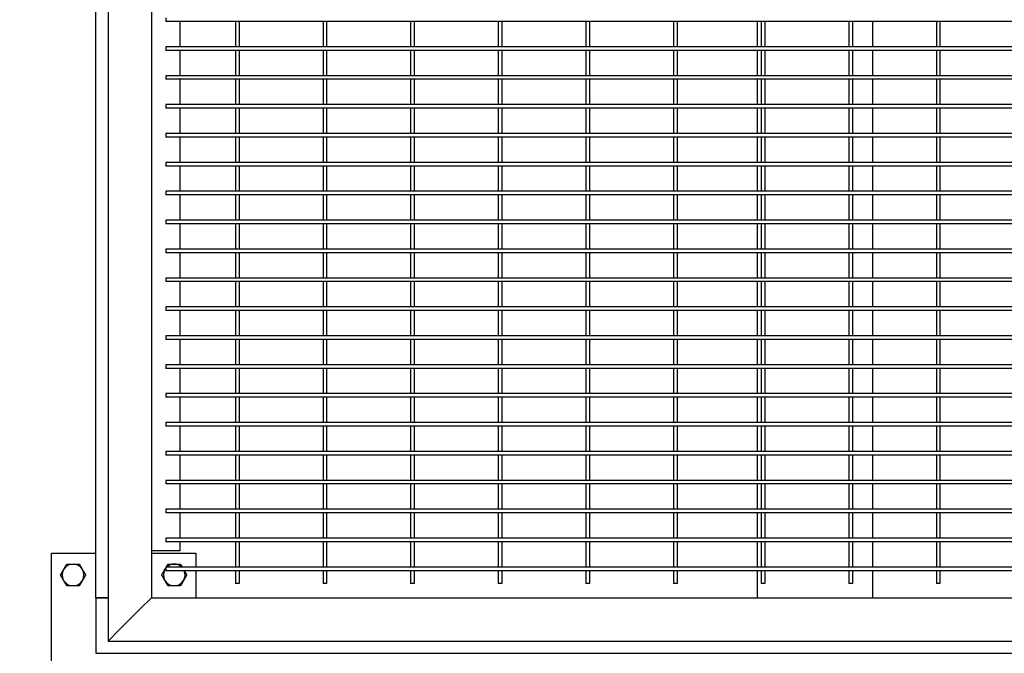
# Model space of a CAD drawing. Header units: inches. Extents: x 36 to 1719, y -84 to 1122.
# Tile 521 of 571: x 919 to 953, y 810 to 832. Entities that reach past the tile are written whole.
import ezdxf

# ---------------------------------------------------------------- set-up
doc = ezdxf.new("R2010")
doc.units = ezdxf.units.IN
doc.header["$LTSCALE"] = 48
doc.header["$MEASUREMENT"] = 0
doc.layers.add('Dimension (ANSI)', color=7, linetype='Continuous', lineweight=25)
doc.layers.add('Visible (ANSI)', color=7, linetype='Continuous', lineweight=30)
doc.styles.add('Note Text (ANSI)', font='tahoma.ttf')
doc.dimstyles.new('Architectural (ANSI)', dxfattribs={"dimscale": 48, "dimtxt": 0.125, "dimasz": 0.098425, "dimexe": 0.125, "dimexo": 0.0625, "dimgap": 0.031496, "dimtad": 0, "dimtih": 1, "dimtoh": 1, "dimdec": 4, "dimrnd": 1e-08, "dimzin": 3, "dimdsep": 46, "dimlunit": 4, "dimtxsty": 'Note Text (ANSI)', "dimcen": 0.09, "dimdle": 0.393701, "dimclrd": 256, "dimclre": 256, "dimclrt": 256, "dimadec": 0, "dimazin": 3, "dimtfac": 0.96, "dimtofl": 0, "dimtmove": 0, "dimatfit": 3, "dimfxl": 1, "dimfrac": 2, "dimtolj": 1, "dimtzin": 12, "dimlwd": -1, "dimlwe": -1, "dimarcsym": 0})

# ---------------------------------------------------------------- blocks, each defined once
blk = doc.blocks.new('*D15')
at = {"layer": 'Defpoints', "color": 0, "transparency": 16777216}
for p in [(1035.918, 852.671), (738.918, 838.715), (1035.918, 741.531)]:
    blk.add_point(p, dxfattribs=at)
at = {"layer": 'Dimension (ANSI)', "transparency": 16777216}
for p, q in [((1035.918, 849.671), (1035.918, 735.531)), ((738.918, 835.715), (738.918, 735.531)), ((743.642, 741.531), (865.572, 741.531)), ((1031.193, 741.531), (889.263, 741.531))]:
    blk.add_line(p, q, dxfattribs=at)
for points in [[(743.642, 742.318), (743.642, 740.743), (738.918, 741.531)], [(1031.193, 742.318), (1031.193, 740.743), (1035.918, 741.531)]]:
    blk.add_solid(points, dxfattribs=at)
at = {"layer": 'Dimension (ANSI)', "transparency": 16777216, "insert": (867.084, 744.652), "char_height": 6, "attachment_point": 1, "style": 'Note Text (ANSI)'}
blk.add_mtext('\\A1;24\'-9"', dxfattribs=at)

msp = doc.modelspace()

# ---------------------------------------------------------------- linework, layer by layer
at = {"layer": 'Visible (ANSI)'}
for p, q in [((921.95768, 850.71131), (921.95768, 810.71131)), ((921.53768, 812.21131), (921.53768, 849.21131)), ((923.45768, 849.21131), (923.45768, 812.21131)), ((923.95768, 832.27381), (923.95768, 832.14881)), ((926.42643, 832.14881), (923.95768, 832.14881)), ((924.45768, 831.27381), (924.45768, 832.14881)), ((926.36393, 832.14881), (926.36393, 831.27381)), ((929.45768, 832.14881), (926.42643, 832.14881)), ((926.48893, 832.14881), (926.48893, 831.27381)), ((929.39518, 832.14881), (929.39518, 831.27381)), ((932.48893, 832.14881), (929.45768, 832.14881)), ((929.52018, 832.14881), (929.52018, 831.27381)), ((932.42643, 832.14881), (932.42643, 831.27381)), ((935.52018, 832.14881), (932.48893, 832.14881)), ((932.55143, 832.14881), (932.55143, 831.27381)), ((935.45768, 832.14881), (935.45768, 831.27381)), ((938.55143, 832.14881), (935.52018, 832.14881)), ((935.58268, 832.14881), (935.58268, 831.27381)), ((938.48893, 832.14881), (938.48893, 831.27381)), ((941.58268, 832.14881), (938.55143, 832.14881)), ((938.61393, 832.14881), (938.61393, 831.27381)), ((941.52018, 832.14881), (941.52018, 831.27381)), ((944.61393, 832.14881), (941.58268, 832.14881)), ((941.64518, 832.14881), (941.64518, 831.27381)), ((944.41768, 832.14881), (944.41768, 831.27381)), ((944.55143, 832.14881), (944.55143, 831.27381)), ((947.64518, 832.14881), (944.61393, 832.14881)), ((944.67643, 832.14881), (944.67643, 831.27381)), ((947.58268, 832.14881), (947.58268, 831.27381)), ((950.67643, 832.14881), (947.64518, 832.14881)), ((947.70768, 832.14881), (947.70768, 831.27381)), ((948.41768, 831.27381), (948.41768, 832.14881)), ((950.61393, 832.14881), (950.61393, 831.27381)), ((953.70768, 832.14881), (950.67643, 832.14881)), ((950.73893, 832.14881), (950.73893, 831.27381)), ((926.42643, 831.27381), (923.95768, 831.27381)), ((923.95768, 831.27381), (923.95768, 831.14881)), ((926.42643, 831.14881), (923.95768, 831.14881)), ((924.45768, 830.27381), (924.45768, 831.14881)), ((926.36393, 831.14881), (926.36393, 830.27381)), ((929.45768, 831.27381), (926.42643, 831.27381)), ((929.45768, 831.14881), (926.42643, 831.14881)), ((926.48893, 831.14881), (926.48893, 830.27381)), ((929.39518, 831.14881), (929.39518, 830.27381)), ((932.48893, 831.27381), (929.45768, 831.27381)), ((932.48893, 831.14881), (929.45768, 831.14881)), ((929.52018, 831.14881), (929.52018, 830.27381)), ((932.42643, 831.14881), (932.42643, 830.27381)), ((935.52018, 831.27381), (932.48893, 831.27381)), ((935.52018, 831.14881), (932.48893, 831.14881)), ((932.55143, 831.14881), (932.55143, 830.27381)), ((935.45768, 831.14881), (935.45768, 830.27381)), ((938.55143, 831.27381), (935.52018, 831.27381)), ((938.55143, 831.14881), (935.52018, 831.14881)), ((935.58268, 831.14881), (935.58268, 830.27381)), ((938.48893, 831.14881), (938.48893, 830.27381)), ((941.58268, 831.27381), (938.55143, 831.27381)), ((941.58268, 831.14881), (938.55143, 831.14881)), ((938.61393, 831.14881), (938.61393, 830.27381)), ((941.52018, 831.14881), (941.52018, 830.27381)), ((944.61393, 831.27381), (941.58268, 831.27381)), ((944.61393, 831.14881), (941.58268, 831.14881)), ((941.64518, 831.14881), (941.64518, 830.27381)), ((944.41768, 831.14881), (944.41768, 830.27381)), ((944.55143, 831.14881), (944.55143, 830.27381)), ((947.64518, 831.27381), (944.61393, 831.27381)), ((947.64518, 831.14881), (944.61393, 831.14881)), ((944.67643, 831.14881), (944.67643, 830.27381)), ((947.58268, 831.14881), (947.58268, 830.27381)), ((950.67643, 831.27381), (947.64518, 831.27381)), ((950.67643, 831.14881), (947.64518, 831.14881)), ((947.70768, 831.14881), (947.70768, 830.27381)), ((948.41768, 830.27381), (948.41768, 831.14881)), ((950.61393, 831.14881), (950.61393, 830.27381)), ((953.70768, 831.27381), (950.67643, 831.27381)), ((953.70768, 831.14881), (950.67643, 831.14881)), ((950.73893, 831.14881), (950.73893, 830.27381)), ((926.42643, 830.27381), (923.95768, 830.27381)), ((923.95768, 830.27381), (923.95768, 830.14881)), ((926.42643, 830.14881), (923.95768, 830.14881)), ((924.45768, 829.27381), (924.45768, 830.14881)), ((926.36393, 830.14881), (926.36393, 829.27381)), ((929.45768, 830.27381), (926.42643, 830.27381)), ((929.45768, 830.14881), (926.42643, 830.14881)), ((926.48893, 830.14881), (926.48893, 829.27381)), ((929.39518, 830.14881), (929.39518, 829.27381)), ((932.48893, 830.27381), (929.45768, 830.27381)), ((932.48893, 830.14881), (929.45768, 830.14881)), ((929.52018, 830.14881), (929.52018, 829.27381)), ((932.42643, 830.14881), (932.42643, 829.27381)), ((935.52018, 830.27381), (932.48893, 830.27381)), ((935.52018, 830.14881), (932.48893, 830.14881)), ((932.55143, 830.14881), (932.55143, 829.27381)), ((935.45768, 830.14881), (935.45768, 829.27381)), ((938.55143, 830.27381), (935.52018, 830.27381)), ((938.55143, 830.14881), (935.52018, 830.14881)), ((935.58268, 830.14881), (935.58268, 829.27381)), ((938.48893, 830.14881), (938.48893, 829.27381)), ((941.58268, 830.27381), (938.55143, 830.27381)), ((941.58268, 830.14881), (938.55143, 830.14881)), ((938.61393, 830.14881), (938.61393, 829.27381)), ((941.52018, 830.14881), (941.52018, 829.27381)), ((944.61393, 830.27381), (941.58268, 830.27381)), ((944.61393, 830.14881), (941.58268, 830.14881)), ((941.64518, 830.14881), (941.64518, 829.27381)), ((944.41768, 830.14881), (944.41768, 829.27381)), ((944.55143, 830.14881), (944.55143, 829.27381)), ((947.64518, 830.27381), (944.61393, 830.27381)), ((947.64518, 830.14881), (944.61393, 830.14881)), ((944.67643, 830.14881), (944.67643, 829.27381)), ((947.58268, 830.14881), (947.58268, 829.27381)), ((950.67643, 830.27381), (947.64518, 830.27381)), ((950.67643, 830.14881), (947.64518, 830.14881)), ((947.70768, 830.14881), (947.70768, 829.27381)), ((948.41768, 829.27381), (948.41768, 830.14881)), ((950.61393, 830.14881), (950.61393, 829.27381)), ((953.70768, 830.27381), (950.67643, 830.27381)), ((953.70768, 830.14881), (950.67643, 830.14881)), ((950.73893, 830.14881), (950.73893, 829.27381)), ((926.42643, 829.27381), (923.95768, 829.27381)), ((923.95768, 829.27381), (923.95768, 829.14881)), ((926.42643, 829.14881), (923.95768, 829.14881)), ((924.45768, 828.27381), (924.45768, 829.14881)), ((926.36393, 829.14881), (926.36393, 828.27381)), ((929.45768, 829.27381), (926.42643, 829.27381)), ((929.45768, 829.14881), (926.42643, 829.14881)), ((926.48893, 829.14881), (926.48893, 828.27381)), ((929.39518, 829.14881), (929.39518, 828.27381)), ((932.48893, 829.27381), (929.45768, 829.27381)), ((932.48893, 829.14881), (929.45768, 829.14881)), ((929.52018, 829.14881), (929.52018, 828.27381)), ((932.42643, 829.14881), (932.42643, 828.27381)), ((935.52018, 829.27381), (932.48893, 829.27381)), ((935.52018, 829.14881), (932.48893, 829.14881)), ((932.55143, 829.14881), (932.55143, 828.27381)), ((935.45768, 829.14881), (935.45768, 828.27381)), ((938.55143, 829.27381), (935.52018, 829.27381)), ((938.55143, 829.14881), (935.52018, 829.14881)), ((935.58268, 829.14881), (935.58268, 828.27381)), ((938.48893, 829.14881), (938.48893, 828.27381)), ((941.58268, 829.27381), (938.55143, 829.27381)), ((941.58268, 829.14881), (938.55143, 829.14881)), ((938.61393, 829.14881), (938.61393, 828.27381)), ((941.52018, 829.14881), (941.52018, 828.27381)), ((944.61393, 829.27381), (941.58268, 829.27381)), ((944.61393, 829.14881), (941.58268, 829.14881)), ((941.64518, 829.14881), (941.64518, 828.27381)), ((944.41768, 829.14881), (944.41768, 828.27381)), ((944.55143, 829.14881), (944.55143, 828.27381)), ((947.64518, 829.27381), (944.61393, 829.27381)), ((947.64518, 829.14881), (944.61393, 829.14881)), ((944.67643, 829.14881), (944.67643, 828.27381)), ((947.58268, 829.14881), (947.58268, 828.27381)), ((950.67643, 829.27381), (947.64518, 829.27381)), ((950.67643, 829.14881), (947.64518, 829.14881)), ((947.70768, 829.14881), (947.70768, 828.27381)), ((948.41768, 828.27381), (948.41768, 829.14881)), ((950.61393, 829.14881), (950.61393, 828.27381)), ((953.70768, 829.27381), (950.67643, 829.27381)), ((953.70768, 829.14881), (950.67643, 829.14881)), ((950.73893, 829.14881), (950.73893, 828.27381)), ((926.42643, 828.27381), (923.95768, 828.27381)), ((923.95768, 828.27381), (923.95768, 828.14881)), ((926.42643, 828.14881), (923.95768, 828.14881)), ((924.45768, 827.27381), (924.45768, 828.14881)), ((926.36393, 828.14881), (926.36393, 827.27381)), ((929.45768, 828.27381), (926.42643, 828.27381)), ((929.45768, 828.14881), (926.42643, 828.14881)), ((926.48893, 828.14881), (926.48893, 827.27381)), ((929.39518, 828.14881), (929.39518, 827.27381)), ((932.48893, 828.27381), (929.45768, 828.27381)), ((932.48893, 828.14881), (929.45768, 828.14881)), ((929.52018, 828.14881), (929.52018, 827.27381)), ((932.42643, 828.14881), (932.42643, 827.27381)), ((935.52018, 828.27381), (932.48893, 828.27381)), ((935.52018, 828.14881), (932.48893, 828.14881)), ((932.55143, 828.14881), (932.55143, 827.27381)), ((935.45768, 828.14881), (935.45768, 827.27381)), ((938.55143, 828.27381), (935.52018, 828.27381)), ((938.55143, 828.14881), (935.52018, 828.14881)), ((935.58268, 828.14881), (935.58268, 827.27381)), ((938.48893, 828.14881), (938.48893, 827.27381)), ((941.58268, 828.27381), (938.55143, 828.27381)), ((941.58268, 828.14881), (938.55143, 828.14881)), ((938.61393, 828.14881), (938.61393, 827.27381)), ((941.52018, 828.14881), (941.52018, 827.27381)), ((944.61393, 828.27381), (941.58268, 828.27381)), ((944.61393, 828.14881), (941.58268, 828.14881)), ((941.64518, 828.14881), (941.64518, 827.27381)), ((944.41768, 828.14881), (944.41768, 827.27381)), ((944.55143, 828.14881), (944.55143, 827.27381)), ((947.64518, 828.27381), (944.61393, 828.27381)), ((947.64518, 828.14881), (944.61393, 828.14881)), ((944.67643, 828.14881), (944.67643, 827.27381)), ((947.58268, 828.14881), (947.58268, 827.27381)), ((950.67643, 828.27381), (947.64518, 828.27381)), ((950.67643, 828.14881), (947.64518, 828.14881)), ((947.70768, 828.14881), (947.70768, 827.27381)), ((948.41768, 827.27381), (948.41768, 828.14881)), ((950.61393, 828.14881), (950.61393, 827.27381)), ((953.70768, 828.27381), (950.67643, 828.27381)), ((953.70768, 828.14881), (950.67643, 828.14881)), ((950.73893, 828.14881), (950.73893, 827.27381)), ((926.42643, 827.27381), (923.95768, 827.27381)), ((923.95768, 827.27381), (923.95768, 827.14881)), ((926.42643, 827.14881), (923.95768, 827.14881)), ((924.45768, 826.27381), (924.45768, 827.14881)), ((926.36393, 827.14881), (926.36393, 826.27381)), ((929.45768, 827.27381), (926.42643, 827.27381)), ((929.45768, 827.14881), (926.42643, 827.14881)), ((926.48893, 827.14881), (926.48893, 826.27381)), ((929.39518, 827.14881), (929.39518, 826.27381)), ((932.48893, 827.27381), (929.45768, 827.27381)), ((932.48893, 827.14881), (929.45768, 827.14881)), ((929.52018, 827.14881), (929.52018, 826.27381)), ((932.42643, 827.14881), (932.42643, 826.27381)), ((935.52018, 827.27381), (932.48893, 827.27381)), ((935.52018, 827.14881), (932.48893, 827.14881)), ((932.55143, 827.14881), (932.55143, 826.27381)), ((935.45768, 827.14881), (935.45768, 826.27381)), ((938.55143, 827.27381), (935.52018, 827.27381)), ((938.55143, 827.14881), (935.52018, 827.14881)), ((935.58268, 827.14881), (935.58268, 826.27381)), ((938.48893, 827.14881), (938.48893, 826.27381)), ((941.58268, 827.27381), (938.55143, 827.27381)), ((941.58268, 827.14881), (938.55143, 827.14881)), ((938.61393, 827.14881), (938.61393, 826.27381)), ((941.52018, 827.14881), (941.52018, 826.27381)), ((944.61393, 827.27381), (941.58268, 827.27381)), ((944.61393, 827.14881), (941.58268, 827.14881)), ((941.64518, 827.14881), (941.64518, 826.27381)), ((944.41768, 827.14881), (944.41768, 826.27381)), ((944.55143, 827.14881), (944.55143, 826.27381)), ((947.64518, 827.27381), (944.61393, 827.27381)), ((947.64518, 827.14881), (944.61393, 827.14881)), ((944.67643, 827.14881), (944.67643, 826.27381)), ((947.58268, 827.14881), (947.58268, 826.27381)), ((950.67643, 827.27381), (947.64518, 827.27381)), ((950.67643, 827.14881), (947.64518, 827.14881)), ((947.70768, 827.14881), (947.70768, 826.27381)), ((948.41768, 826.27381), (948.41768, 827.14881)), ((950.61393, 827.14881), (950.61393, 826.27381)), ((953.70768, 827.27381), (950.67643, 827.27381)), ((953.70768, 827.14881), (950.67643, 827.14881)), ((950.73893, 827.14881), (950.73893, 826.27381)), ((926.42643, 826.27381), (923.95768, 826.27381)), ((923.95768, 826.27381), (923.95768, 826.14881)), ((926.42643, 826.14881), (923.95768, 826.14881)), ((924.45768, 825.27381), (924.45768, 826.14881)), ((926.36393, 826.14881), (926.36393, 825.27381)), ((929.45768, 826.27381), (926.42643, 826.27381)), ((929.45768, 826.14881), (926.42643, 826.14881)), ((926.48893, 826.14881), (926.48893, 825.27381)), ((929.39518, 826.14881), (929.39518, 825.27381)), ((932.48893, 826.27381), (929.45768, 826.27381)), ((932.48893, 826.14881), (929.45768, 826.14881)), ((929.52018, 826.14881), (929.52018, 825.27381)), ((932.42643, 826.14881), (932.42643, 825.27381)), ((935.52018, 826.27381), (932.48893, 826.27381)), ((935.52018, 826.14881), (932.48893, 826.14881)), ((932.55143, 826.14881), (932.55143, 825.27381)), ((935.45768, 826.14881), (935.45768, 825.27381)), ((938.55143, 826.27381), (935.52018, 826.27381)), ((938.55143, 826.14881), (935.52018, 826.14881)), ((935.58268, 826.14881), (935.58268, 825.27381)), ((938.48893, 826.14881), (938.48893, 825.27381)), ((941.58268, 826.27381), (938.55143, 826.27381)), ((941.58268, 826.14881), (938.55143, 826.14881)), ((938.61393, 826.14881), (938.61393, 825.27381)), ((941.52018, 826.14881), (941.52018, 825.27381)), ((944.61393, 826.27381), (941.58268, 826.27381)), ((944.61393, 826.14881), (941.58268, 826.14881)), ((941.64518, 826.14881), (941.64518, 825.27381)), ((944.41768, 826.14881), (944.41768, 825.27381)), ((944.55143, 826.14881), (944.55143, 825.27381)), ((947.64518, 826.27381), (944.61393, 826.27381)), ((947.64518, 826.14881), (944.61393, 826.14881)), ((944.67643, 826.14881), (944.67643, 825.27381)), ((947.58268, 826.14881), (947.58268, 825.27381)), ((950.67643, 826.27381), (947.64518, 826.27381)), ((950.67643, 826.14881), (947.64518, 826.14881)), ((947.70768, 826.14881), (947.70768, 825.27381)), ((948.41768, 825.27381), (948.41768, 826.14881)), ((950.61393, 826.14881), (950.61393, 825.27381)), ((953.70768, 826.27381), (950.67643, 826.27381)), ((953.70768, 826.14881), (950.67643, 826.14881)), ((950.73893, 826.14881), (950.73893, 825.27381)), ((926.42643, 825.27381), (923.95768, 825.27381)), ((923.95768, 825.27381), (923.95768, 825.14881)), ((926.42643, 825.14881), (923.95768, 825.14881)), ((924.45768, 824.27381), (924.45768, 825.14881)), ((926.36393, 825.14881), (926.36393, 824.27381)), ((929.45768, 825.27381), (926.42643, 825.27381)), ((929.45768, 825.14881), (926.42643, 825.14881)), ((926.48893, 825.14881), (926.48893, 824.27381)), ((929.39518, 825.14881), (929.39518, 824.27381)), ((932.48893, 825.27381), (929.45768, 825.27381)), ((932.48893, 825.14881), (929.45768, 825.14881)), ((929.52018, 825.14881), (929.52018, 824.27381)), ((932.42643, 825.14881), (932.42643, 824.27381)), ((935.52018, 825.27381), (932.48893, 825.27381)), ((935.52018, 825.14881), (932.48893, 825.14881)), ((932.55143, 825.14881), (932.55143, 824.27381)), ((935.45768, 825.14881), (935.45768, 824.27381)), ((938.55143, 825.27381), (935.52018, 825.27381)), ((938.55143, 825.14881), (935.52018, 825.14881)), ((935.58268, 825.14881), (935.58268, 824.27381)), ((938.48893, 825.14881), (938.48893, 824.27381)), ((941.58268, 825.27381), (938.55143, 825.27381)), ((941.58268, 825.14881), (938.55143, 825.14881)), ((938.61393, 825.14881), (938.61393, 824.27381)), ((941.52018, 825.14881), (941.52018, 824.27381)), ((944.61393, 825.27381), (941.58268, 825.27381)), ((944.61393, 825.14881), (941.58268, 825.14881)), ((941.64518, 825.14881), (941.64518, 824.27381)), ((944.41768, 825.14881), (944.41768, 824.27381)), ((944.55143, 825.14881), (944.55143, 824.27381)), ((947.64518, 825.27381), (944.61393, 825.27381)), ((947.64518, 825.14881), (944.61393, 825.14881)), ((944.67643, 825.14881), (944.67643, 824.27381)), ((947.58268, 825.14881), (947.58268, 824.27381)), ((950.67643, 825.27381), (947.64518, 825.27381)), ((950.67643, 825.14881), (947.64518, 825.14881)), ((947.70768, 825.14881), (947.70768, 824.27381)), ((948.41768, 824.27381), (948.41768, 825.14881)), ((950.61393, 825.14881), (950.61393, 824.27381)), ((953.70768, 825.27381), (950.67643, 825.27381)), ((953.70768, 825.14881), (950.67643, 825.14881)), ((950.73893, 825.14881), (950.73893, 824.27381)), ((926.42643, 824.27381), (923.95768, 824.27381)), ((923.95768, 824.27381), (923.95768, 824.14881)), ((926.42643, 824.14881), (923.95768, 824.14881)), ((924.45768, 823.27381), (924.45768, 824.14881)), ((926.36393, 824.14881), (926.36393, 823.27381)), ((929.45768, 824.27381), (926.42643, 824.27381)), ((929.45768, 824.14881), (926.42643, 824.14881)), ((926.48893, 824.14881), (926.48893, 823.27381)), ((929.39518, 824.14881), (929.39518, 823.27381)), ((932.48893, 824.27381), (929.45768, 824.27381)), ((932.48893, 824.14881), (929.45768, 824.14881)), ((929.52018, 824.14881), (929.52018, 823.27381)), ((932.42643, 824.14881), (932.42643, 823.27381)), ((935.52018, 824.27381), (932.48893, 824.27381)), ((935.52018, 824.14881), (932.48893, 824.14881)), ((932.55143, 824.14881), (932.55143, 823.27381)), ((935.45768, 824.14881), (935.45768, 823.27381)), ((938.55143, 824.27381), (935.52018, 824.27381)), ((938.55143, 824.14881), (935.52018, 824.14881)), ((935.58268, 824.14881), (935.58268, 823.27381)), ((938.48893, 824.14881), (938.48893, 823.27381)), ((941.58268, 824.27381), (938.55143, 824.27381)), ((941.58268, 824.14881), (938.55143, 824.14881)), ((938.61393, 824.14881), (938.61393, 823.27381)), ((941.52018, 824.14881), (941.52018, 823.27381)), ((944.61393, 824.27381), (941.58268, 824.27381)), ((944.61393, 824.14881), (941.58268, 824.14881)), ((941.64518, 824.14881), (941.64518, 823.27381)), ((944.41768, 824.14881), (944.41768, 823.27381)), ((944.55143, 824.14881), (944.55143, 823.27381)), ((947.64518, 824.27381), (944.61393, 824.27381)), ((947.64518, 824.14881), (944.61393, 824.14881)), ((944.67643, 824.14881), (944.67643, 823.27381)), ((947.58268, 824.14881), (947.58268, 823.27381)), ((950.67643, 824.27381), (947.64518, 824.27381)), ((950.67643, 824.14881), (947.64518, 824.14881)), ((947.70768, 824.14881), (947.70768, 823.27381)), ((948.41768, 823.27381), (948.41768, 824.14881)), ((950.61393, 824.14881), (950.61393, 823.27381)), ((953.70768, 824.27381), (950.67643, 824.27381)), ((953.70768, 824.14881), (950.67643, 824.14881)), ((950.73893, 824.14881), (950.73893, 823.27381)), ((926.42643, 823.27381), (923.95768, 823.27381)), ((923.95768, 823.27381), (923.95768, 823.14881)), ((926.42643, 823.14881), (923.95768, 823.14881)), ((924.45768, 822.27381), (924.45768, 823.14881)), ((926.36393, 823.14881), (926.36393, 822.27381)), ((929.45768, 823.27381), (926.42643, 823.27381)), ((929.45768, 823.14881), (926.42643, 823.14881)), ((926.48893, 823.14881), (926.48893, 822.27381)), ((929.39518, 823.14881), (929.39518, 822.27381)), ((932.48893, 823.27381), (929.45768, 823.27381)), ((932.48893, 823.14881), (929.45768, 823.14881)), ((929.52018, 823.14881), (929.52018, 822.27381)), ((932.42643, 823.14881), (932.42643, 822.27381)), ((935.52018, 823.27381), (932.48893, 823.27381)), ((935.52018, 823.14881), (932.48893, 823.14881)), ((932.55143, 823.14881), (932.55143, 822.27381)), ((935.45768, 823.14881), (935.45768, 822.27381)), ((938.55143, 823.27381), (935.52018, 823.27381)), ((938.55143, 823.14881), (935.52018, 823.14881)), ((935.58268, 823.14881), (935.58268, 822.27381)), ((938.48893, 823.14881), (938.48893, 822.27381)), ((941.58268, 823.27381), (938.55143, 823.27381)), ((941.58268, 823.14881), (938.55143, 823.14881)), ((938.61393, 823.14881), (938.61393, 822.27381)), ((941.52018, 823.14881), (941.52018, 822.27381)), ((944.61393, 823.27381), (941.58268, 823.27381)), ((944.61393, 823.14881), (941.58268, 823.14881)), ((941.64518, 823.14881), (941.64518, 822.27381)), ((944.41768, 823.14881), (944.41768, 822.27381)), ((944.55143, 823.14881), (944.55143, 822.27381)), ((947.64518, 823.27381), (944.61393, 823.27381)), ((947.64518, 823.14881), (944.61393, 823.14881)), ((944.67643, 823.14881), (944.67643, 822.27381)), ((947.58268, 823.14881), (947.58268, 822.27381)), ((950.67643, 823.27381), (947.64518, 823.27381)), ((950.67643, 823.14881), (947.64518, 823.14881)), ((947.70768, 823.14881), (947.70768, 822.27381)), ((948.41768, 822.27381), (948.41768, 823.14881)), ((950.61393, 823.14881), (950.61393, 822.27381)), ((953.70768, 823.27381), (950.67643, 823.27381)), ((953.70768, 823.14881), (950.67643, 823.14881)), ((950.73893, 823.14881), (950.73893, 822.27381)), ((926.42643, 822.27381), (923.95768, 822.27381)), ((923.95768, 822.27381), (923.95768, 822.14881)), ((929.45768, 822.27381), (926.42643, 822.27381)), ((932.48893, 822.27381), (929.45768, 822.27381)), ((935.52018, 822.27381), (932.48893, 822.27381)), ((938.55143, 822.27381), (935.52018, 822.27381)), ((941.58268, 822.27381), (938.55143, 822.27381)), ((944.61393, 822.27381), (941.58268, 822.27381)), ((947.64518, 822.27381), (944.61393, 822.27381)), ((950.67643, 822.27381), (947.64518, 822.27381)), ((953.70768, 822.27381), (950.67643, 822.27381)), ((926.42643, 822.14881), (923.95768, 822.14881)), ((924.45768, 821.27381), (924.45768, 822.14881)), ((926.36393, 822.14881), (926.36393, 821.27381)), ((929.45768, 822.14881), (926.42643, 822.14881)), ((926.48893, 822.14881), (926.48893, 821.27381)), ((929.39518, 822.14881), (929.39518, 821.27381)), ((932.48893, 822.14881), (929.45768, 822.14881)), ((929.52018, 822.14881), (929.52018, 821.27381)), ((932.42643, 822.14881), (932.42643, 821.27381)), ((935.52018, 822.14881), (932.48893, 822.14881)), ((932.55143, 822.14881), (932.55143, 821.27381)), ((935.45768, 822.14881), (935.45768, 821.27381)), ((938.55143, 822.14881), (935.52018, 822.14881)), ((935.58268, 822.14881), (935.58268, 821.27381)), ((938.48893, 822.14881), (938.48893, 821.27381)), ((941.58268, 822.14881), (938.55143, 822.14881)), ((938.61393, 822.14881), (938.61393, 821.27381)), ((941.52018, 822.14881), (941.52018, 821.27381)), ((944.61393, 822.14881), (941.58268, 822.14881)), ((941.64518, 822.14881), (941.64518, 821.27381)), ((944.41768, 822.14881), (944.41768, 821.27381)), ((944.55143, 822.14881), (944.55143, 821.27381)), ((947.64518, 822.14881), (944.61393, 822.14881)), ((944.67643, 822.14881), (944.67643, 821.27381)), ((947.58268, 822.14881), (947.58268, 821.27381)), ((950.67643, 822.14881), (947.64518, 822.14881)), ((947.70768, 822.14881), (947.70768, 821.27381)), ((948.41768, 821.27381), (948.41768, 822.14881)), ((950.61393, 822.14881), (950.61393, 821.27381)), ((953.70768, 822.14881), (950.67643, 822.14881)), ((950.73893, 822.14881), (950.73893, 821.27381)), ((926.42643, 821.27381), (923.95768, 821.27381)), ((923.95768, 821.27381), (923.95768, 821.14881)), ((929.45768, 821.27381), (926.42643, 821.27381)), ((932.48893, 821.27381), (929.45768, 821.27381)), ((935.52018, 821.27381), (932.48893, 821.27381)), ((938.55143, 821.27381), (935.52018, 821.27381)), ((941.58268, 821.27381), (938.55143, 821.27381)), ((944.61393, 821.27381), (941.58268, 821.27381)), ((947.64518, 821.27381), (944.61393, 821.27381)), ((950.67643, 821.27381), (947.64518, 821.27381)), ((953.70768, 821.27381), (950.67643, 821.27381)), ((926.42643, 821.14881), (923.95768, 821.14881)), ((924.45768, 820.27381), (924.45768, 821.14881)), ((926.36393, 821.14881), (926.36393, 820.27381)), ((929.45768, 821.14881), (926.42643, 821.14881)), ((926.48893, 821.14881), (926.48893, 820.27381)), ((929.39518, 821.14881), (929.39518, 820.27381)), ((932.48893, 821.14881), (929.45768, 821.14881)), ((929.52018, 821.14881), (929.52018, 820.27381)), ((932.42643, 821.14881), (932.42643, 820.27381)), ((935.52018, 821.14881), (932.48893, 821.14881)), ((932.55143, 821.14881), (932.55143, 820.27381)), ((935.45768, 821.14881), (935.45768, 820.27381)), ((938.55143, 821.14881), (935.52018, 821.14881)), ((935.58268, 821.14881), (935.58268, 820.27381)), ((938.48893, 821.14881), (938.48893, 820.27381)), ((941.58268, 821.14881), (938.55143, 821.14881)), ((938.61393, 821.14881), (938.61393, 820.27381)), ((941.52018, 821.14881), (941.52018, 820.27381)), ((944.61393, 821.14881), (941.58268, 821.14881)), ((941.64518, 821.14881), (941.64518, 820.27381)), ((944.41768, 821.14881), (944.41768, 820.27381)), ((944.55143, 821.14881), (944.55143, 820.27381)), ((947.64518, 821.14881), (944.61393, 821.14881)), ((944.67643, 821.14881), (944.67643, 820.27381)), ((947.58268, 821.14881), (947.58268, 820.27381)), ((950.67643, 821.14881), (947.64518, 821.14881)), ((947.70768, 821.14881), (947.70768, 820.27381)), ((948.41768, 820.27381), (948.41768, 821.14881)), ((950.61393, 821.14881), (950.61393, 820.27381)), ((953.70768, 821.14881), (950.67643, 821.14881)), ((950.73893, 821.14881), (950.73893, 820.27381)), ((926.42643, 820.27381), (923.95768, 820.27381)), ((923.95768, 820.27381), (923.95768, 820.14881)), ((929.45768, 820.27381), (926.42643, 820.27381)), ((932.48893, 820.27381), (929.45768, 820.27381)), ((935.52018, 820.27381), (932.48893, 820.27381)), ((938.55143, 820.27381), (935.52018, 820.27381)), ((941.58268, 820.27381), (938.55143, 820.27381)), ((944.61393, 820.27381), (941.58268, 820.27381)), ((947.64518, 820.27381), (944.61393, 820.27381)), ((950.67643, 820.27381), (947.64518, 820.27381)), ((953.70768, 820.27381), (950.67643, 820.27381)), ((926.42643, 820.14881), (923.95768, 820.14881)), ((924.45768, 819.27381), (924.45768, 820.14881)), ((926.36393, 820.14881), (926.36393, 819.27381)), ((929.45768, 820.14881), (926.42643, 820.14881)), ((926.48893, 820.14881), (926.48893, 819.27381)), ((929.39518, 820.14881), (929.39518, 819.27381)), ((932.48893, 820.14881), (929.45768, 820.14881)), ((929.52018, 820.14881), (929.52018, 819.27381)), ((932.42643, 820.14881), (932.42643, 819.27381)), ((935.52018, 820.14881), (932.48893, 820.14881)), ((932.55143, 820.14881), (932.55143, 819.27381)), ((935.45768, 820.14881), (935.45768, 819.27381)), ((938.55143, 820.14881), (935.52018, 820.14881)), ((935.58268, 820.14881), (935.58268, 819.27381)), ((938.48893, 820.14881), (938.48893, 819.27381)), ((941.58268, 820.14881), (938.55143, 820.14881)), ((938.61393, 820.14881), (938.61393, 819.27381)), ((941.52018, 820.14881), (941.52018, 819.27381)), ((944.61393, 820.14881), (941.58268, 820.14881)), ((941.64518, 820.14881), (941.64518, 819.27381)), ((944.41768, 820.14881), (944.41768, 819.27381)), ((944.55143, 820.14881), (944.55143, 819.27381)), ((947.64518, 820.14881), (944.61393, 820.14881)), ((944.67643, 820.14881), (944.67643, 819.27381)), ((947.58268, 820.14881), (947.58268, 819.27381)), ((950.67643, 820.14881), (947.64518, 820.14881)), ((947.70768, 820.14881), (947.70768, 819.27381)), ((948.41768, 819.27381), (948.41768, 820.14881)), ((950.61393, 820.14881), (950.61393, 819.27381)), ((953.70768, 820.14881), (950.67643, 820.14881)), ((950.73893, 820.14881), (950.73893, 819.27381)), ((926.42643, 819.27381), (923.95768, 819.27381)), ((923.95768, 819.27381), (923.95768, 819.14881)), ((929.45768, 819.27381), (926.42643, 819.27381)), ((932.48893, 819.27381), (929.45768, 819.27381)), ((935.52018, 819.27381), (932.48893, 819.27381)), ((938.55143, 819.27381), (935.52018, 819.27381)), ((941.58268, 819.27381), (938.55143, 819.27381)), ((944.61393, 819.27381), (941.58268, 819.27381)), ((947.64518, 819.27381), (944.61393, 819.27381)), ((950.67643, 819.27381), (947.64518, 819.27381)), ((953.70768, 819.27381), (950.67643, 819.27381)), ((926.42643, 819.14881), (923.95768, 819.14881)), ((924.45768, 818.27381), (924.45768, 819.14881)), ((926.36393, 819.14881), (926.36393, 818.27381)), ((929.45768, 819.14881), (926.42643, 819.14881)), ((926.48893, 819.14881), (926.48893, 818.27381)), ((929.39518, 819.14881), (929.39518, 818.27381)), ((932.48893, 819.14881), (929.45768, 819.14881)), ((929.52018, 819.14881), (929.52018, 818.27381)), ((932.42643, 819.14881), (932.42643, 818.27381)), ((935.52018, 819.14881), (932.48893, 819.14881)), ((932.55143, 819.14881), (932.55143, 818.27381)), ((935.45768, 819.14881), (935.45768, 818.27381)), ((938.55143, 819.14881), (935.52018, 819.14881)), ((935.58268, 819.14881), (935.58268, 818.27381)), ((938.48893, 819.14881), (938.48893, 818.27381)), ((941.58268, 819.14881), (938.55143, 819.14881)), ((938.61393, 819.14881), (938.61393, 818.27381)), ((941.52018, 819.14881), (941.52018, 818.27381)), ((944.61393, 819.14881), (941.58268, 819.14881)), ((941.64518, 819.14881), (941.64518, 818.27381)), ((944.41768, 819.14881), (944.41768, 818.27381)), ((944.55143, 819.14881), (944.55143, 818.27381)), ((947.64518, 819.14881), (944.61393, 819.14881)), ((944.67643, 819.14881), (944.67643, 818.27381)), ((947.58268, 819.14881), (947.58268, 818.27381)), ((950.67643, 819.14881), (947.64518, 819.14881)), ((947.70768, 819.14881), (947.70768, 818.27381)), ((948.41768, 818.27381), (948.41768, 819.14881)), ((950.61393, 819.14881), (950.61393, 818.27381)), ((953.70768, 819.14881), (950.67643, 819.14881)), ((950.73893, 819.14881), (950.73893, 818.27381)), ((926.42643, 818.27381), (923.95768, 818.27381)), ((923.95768, 818.27381), (923.95768, 818.14881)), ((929.45768, 818.27381), (926.42643, 818.27381)), ((932.48893, 818.27381), (929.45768, 818.27381)), ((935.52018, 818.27381), (932.48893, 818.27381)), ((938.55143, 818.27381), (935.52018, 818.27381)), ((941.58268, 818.27381), (938.55143, 818.27381)), ((944.61393, 818.27381), (941.58268, 818.27381)), ((947.64518, 818.27381), (944.61393, 818.27381)), ((950.67643, 818.27381), (947.64518, 818.27381)), ((953.70768, 818.27381), (950.67643, 818.27381)), ((926.42643, 818.14881), (923.95768, 818.14881)), ((924.45768, 817.27381), (924.45768, 818.14881)), ((926.36393, 818.14881), (926.36393, 817.27381)), ((929.45768, 818.14881), (926.42643, 818.14881)), ((926.48893, 818.14881), (926.48893, 817.27381)), ((929.39518, 818.14881), (929.39518, 817.27381)), ((932.48893, 818.14881), (929.45768, 818.14881)), ((929.52018, 818.14881), (929.52018, 817.27381)), ((932.42643, 818.14881), (932.42643, 817.27381)), ((935.52018, 818.14881), (932.48893, 818.14881)), ((932.55143, 818.14881), (932.55143, 817.27381)), ((935.45768, 818.14881), (935.45768, 817.27381)), ((938.55143, 818.14881), (935.52018, 818.14881)), ((935.58268, 818.14881), (935.58268, 817.27381)), ((938.48893, 818.14881), (938.48893, 817.27381)), ((941.58268, 818.14881), (938.55143, 818.14881)), ((938.61393, 818.14881), (938.61393, 817.27381)), ((941.52018, 818.14881), (941.52018, 817.27381)), ((944.61393, 818.14881), (941.58268, 818.14881)), ((941.64518, 818.14881), (941.64518, 817.27381)), ((944.41768, 818.14881), (944.41768, 817.27381)), ((944.55143, 818.14881), (944.55143, 817.27381)), ((947.64518, 818.14881), (944.61393, 818.14881)), ((944.67643, 818.14881), (944.67643, 817.27381)), ((947.58268, 818.14881), (947.58268, 817.27381)), ((950.67643, 818.14881), (947.64518, 818.14881)), ((947.70768, 818.14881), (947.70768, 817.27381)), ((948.41768, 817.27381), (948.41768, 818.14881)), ((950.61393, 818.14881), (950.61393, 817.27381)), ((953.70768, 818.14881), (950.67643, 818.14881)), ((950.73893, 818.14881), (950.73893, 817.27381)), ((926.42643, 817.27381), (923.95768, 817.27381)), ((923.95768, 817.27381), (923.95768, 817.14881)), ((926.42643, 817.14881), (923.95768, 817.14881)), ((924.45768, 816.27381), (924.45768, 817.14881)), ((926.36393, 817.14881), (926.36393, 816.27381)), ((929.45768, 817.27381), (926.42643, 817.27381)), ((929.45768, 817.14881), (926.42643, 817.14881)), ((926.48893, 817.14881), (926.48893, 816.27381)), ((929.39518, 817.14881), (929.39518, 816.27381)), ((932.48893, 817.27381), (929.45768, 817.27381)), ((932.48893, 817.14881), (929.45768, 817.14881)), ((929.52018, 817.14881), (929.52018, 816.27381)), ((932.42643, 817.14881), (932.42643, 816.27381)), ((935.52018, 817.27381), (932.48893, 817.27381)), ((935.52018, 817.14881), (932.48893, 817.14881)), ((932.55143, 817.14881), (932.55143, 816.27381)), ((935.45768, 817.14881), (935.45768, 816.27381)), ((938.55143, 817.27381), (935.52018, 817.27381)), ((938.55143, 817.14881), (935.52018, 817.14881)), ((935.58268, 817.14881), (935.58268, 816.27381)), ((938.48893, 817.14881), (938.48893, 816.27381)), ((941.58268, 817.27381), (938.55143, 817.27381)), ((941.58268, 817.14881), (938.55143, 817.14881)), ((938.61393, 817.14881), (938.61393, 816.27381)), ((941.52018, 817.14881), (941.52018, 816.27381)), ((944.61393, 817.27381), (941.58268, 817.27381)), ((944.61393, 817.14881), (941.58268, 817.14881)), ((941.64518, 817.14881), (941.64518, 816.27381)), ((944.41768, 817.14881), (944.41768, 816.27381)), ((944.55143, 817.14881), (944.55143, 816.27381)), ((947.64518, 817.27381), (944.61393, 817.27381)), ((947.64518, 817.14881), (944.61393, 817.14881)), ((944.67643, 817.14881), (944.67643, 816.27381)), ((947.58268, 817.14881), (947.58268, 816.27381)), ((950.67643, 817.27381), (947.64518, 817.27381)), ((950.67643, 817.14881), (947.64518, 817.14881)), ((947.70768, 817.14881), (947.70768, 816.27381)), ((948.41768, 816.27381), (948.41768, 817.14881)), ((950.61393, 817.14881), (950.61393, 816.27381)), ((953.70768, 817.27381), (950.67643, 817.27381)), ((953.70768, 817.14881), (950.67643, 817.14881)), ((950.73893, 817.14881), (950.73893, 816.27381)), ((926.42643, 816.27381), (923.95768, 816.27381)), ((923.95768, 816.27381), (923.95768, 816.14881)), ((926.42643, 816.14881), (923.95768, 816.14881)), ((924.45768, 815.27381), (924.45768, 816.14881)), ((926.36393, 816.14881), (926.36393, 815.27381)), ((929.45768, 816.27381), (926.42643, 816.27381)), ((929.45768, 816.14881), (926.42643, 816.14881)), ((926.48893, 816.14881), (926.48893, 815.27381)), ((929.39518, 816.14881), (929.39518, 815.27381)), ((932.48893, 816.27381), (929.45768, 816.27381)), ((932.48893, 816.14881), (929.45768, 816.14881)), ((929.52018, 816.14881), (929.52018, 815.27381)), ((932.42643, 816.14881), (932.42643, 815.27381)), ((935.52018, 816.27381), (932.48893, 816.27381)), ((935.52018, 816.14881), (932.48893, 816.14881)), ((932.55143, 816.14881), (932.55143, 815.27381)), ((935.45768, 816.14881), (935.45768, 815.27381)), ((938.55143, 816.27381), (935.52018, 816.27381)), ((938.55143, 816.14881), (935.52018, 816.14881)), ((935.58268, 816.14881), (935.58268, 815.27381)), ((938.48893, 816.14881), (938.48893, 815.27381)), ((941.58268, 816.27381), (938.55143, 816.27381)), ((941.58268, 816.14881), (938.55143, 816.14881)), ((938.61393, 816.14881), (938.61393, 815.27381)), ((941.52018, 816.14881), (941.52018, 815.27381)), ((944.61393, 816.27381), (941.58268, 816.27381)), ((944.61393, 816.14881), (941.58268, 816.14881)), ((941.64518, 816.14881), (941.64518, 815.27381)), ((944.41768, 816.14881), (944.41768, 815.27381)), ((944.55143, 816.14881), (944.55143, 815.27381)), ((947.64518, 816.27381), (944.61393, 816.27381)), ((947.64518, 816.14881), (944.61393, 816.14881)), ((944.67643, 816.14881), (944.67643, 815.27381)), ((947.58268, 816.14881), (947.58268, 815.27381)), ((950.67643, 816.27381), (947.64518, 816.27381)), ((950.67643, 816.14881), (947.64518, 816.14881)), ((947.70768, 816.14881), (947.70768, 815.27381)), ((948.41768, 815.27381), (948.41768, 816.14881)), ((950.61393, 816.14881), (950.61393, 815.27381)), ((953.70768, 816.27381), (950.67643, 816.27381)), ((953.70768, 816.14881), (950.67643, 816.14881)), ((950.73893, 816.14881), (950.73893, 815.27381)), ((926.42643, 815.27381), (923.95768, 815.27381)), ((923.95768, 815.27381), (923.95768, 815.14881)), ((926.42643, 815.14881), (923.95768, 815.14881)), ((924.45768, 814.27381), (924.45768, 815.14881)), ((926.36393, 815.14881), (926.36393, 814.27381)), ((929.45768, 815.27381), (926.42643, 815.27381)), ((929.45768, 815.14881), (926.42643, 815.14881)), ((926.48893, 815.14881), (926.48893, 814.27381)), ((929.39518, 815.14881), (929.39518, 814.27381)), ((932.48893, 815.27381), (929.45768, 815.27381)), ((932.48893, 815.14881), (929.45768, 815.14881)), ((929.52018, 815.14881), (929.52018, 814.27381)), ((932.42643, 815.14881), (932.42643, 814.27381)), ((935.52018, 815.27381), (932.48893, 815.27381)), ((935.52018, 815.14881), (932.48893, 815.14881)), ((932.55143, 815.14881), (932.55143, 814.27381)), ((935.45768, 815.14881), (935.45768, 814.27381)), ((938.55143, 815.27381), (935.52018, 815.27381)), ((938.55143, 815.14881), (935.52018, 815.14881)), ((935.58268, 815.14881), (935.58268, 814.27381)), ((938.48893, 815.14881), (938.48893, 814.27381)), ((941.58268, 815.27381), (938.55143, 815.27381)), ((941.58268, 815.14881), (938.55143, 815.14881)), ((938.61393, 815.14881), (938.61393, 814.27381)), ((941.52018, 815.14881), (941.52018, 814.27381)), ((944.61393, 815.27381), (941.58268, 815.27381)), ((944.61393, 815.14881), (941.58268, 815.14881)), ((941.64518, 815.14881), (941.64518, 814.27381)), ((944.41768, 815.14881), (944.41768, 814.27381)), ((944.55143, 815.14881), (944.55143, 814.27381)), ((947.64518, 815.27381), (944.61393, 815.27381)), ((947.64518, 815.14881), (944.61393, 815.14881)), ((944.67643, 815.14881), (944.67643, 814.27381)), ((947.58268, 815.14881), (947.58268, 814.27381)), ((950.67643, 815.27381), (947.64518, 815.27381)), ((950.67643, 815.14881), (947.64518, 815.14881)), ((947.70768, 815.14881), (947.70768, 814.27381)), ((948.41768, 814.27381), (948.41768, 815.14881)), ((950.61393, 815.14881), (950.61393, 814.27381)), ((953.70768, 815.27381), (950.67643, 815.27381)), ((953.70768, 815.14881), (950.67643, 815.14881)), ((950.73893, 815.14881), (950.73893, 814.27381)), ((926.42643, 814.27381), (923.95768, 814.27381)), ((923.95768, 814.27381), (923.95768, 814.14881)), ((926.42643, 814.14881), (923.95768, 814.14881)), ((924.45768, 813.83631), (924.45768, 814.14881)), ((926.36393, 814.14881), (926.36393, 813.27381)), ((929.45768, 814.27381), (926.42643, 814.27381)), ((929.45768, 814.14881), (926.42643, 814.14881)), ((926.48893, 814.14881), (926.48893, 813.27381)), ((929.39518, 814.14881), (929.39518, 813.27381)), ((932.48893, 814.27381), (929.45768, 814.27381)), ((932.48893, 814.14881), (929.45768, 814.14881)), ((929.52018, 814.14881), (929.52018, 813.27381)), ((932.42643, 814.14881), (932.42643, 813.27381)), ((935.52018, 814.27381), (932.48893, 814.27381)), ((935.52018, 814.14881), (932.48893, 814.14881)), ((932.55143, 814.14881), (932.55143, 813.27381)), ((935.45768, 814.14881), (935.45768, 813.27381)), ((938.55143, 814.27381), (935.52018, 814.27381)), ((938.55143, 814.14881), (935.52018, 814.14881)), ((935.58268, 814.14881), (935.58268, 813.27381)), ((938.48893, 814.14881), (938.48893, 813.27381)), ((941.58268, 814.27381), (938.55143, 814.27381)), ((941.58268, 814.14881), (938.55143, 814.14881)), ((938.61393, 814.14881), (938.61393, 813.27381)), ((941.52018, 814.14881), (941.52018, 813.27381)), ((944.61393, 814.27381), (941.58268, 814.27381)), ((944.61393, 814.14881), (941.58268, 814.14881)), ((941.64518, 814.14881), (941.64518, 813.27381)), ((944.41768, 814.14881), (944.41768, 813.27381)), ((944.55143, 814.14881), (944.55143, 813.27381)), ((947.64518, 814.27381), (944.61393, 814.27381)), ((947.64518, 814.14881), (944.61393, 814.14881)), ((944.67643, 814.14881), (944.67643, 813.27381)), ((947.58268, 814.14881), (947.58268, 813.27381)), ((950.67643, 814.27381), (947.64518, 814.27381)), ((950.67643, 814.14881), (947.64518, 814.14881)), ((947.70768, 814.14881), (947.70768, 813.27381)), ((948.41768, 813.27381), (948.41768, 814.14881)), ((950.61393, 814.14881), (950.61393, 813.27381)), ((953.70768, 814.27381), (950.67643, 814.27381)), ((953.70768, 814.14881), (950.67643, 814.14881)), ((950.73893, 814.14881), (950.73893, 813.27381)), ((919.99768, 813.75131), (921.53768, 813.75131)), ((919.99768, 808.75131), (919.99768, 813.75131)), ((924.45768, 813.83631), (923.45768, 813.83631)), ((923.45768, 813.75131), (924.99768, 813.75131)), ((924.99768, 813.75131), (924.99768, 813.27381)), ((926.42643, 813.27381), (923.95768, 813.27381)), ((923.95768, 813.27381), (923.95768, 813.14881)), ((926.42643, 813.14881), (923.95768, 813.14881)), ((924.99768, 813.14881), (924.99768, 812.21131)), ((926.36393, 813.14881), (926.36393, 812.71131)), ((929.45768, 813.27381), (926.42643, 813.27381)), ((929.45768, 813.14881), (926.42643, 813.14881)), ((926.48893, 813.14881), (926.48893, 812.71131)), ((929.39518, 813.14881), (929.39518, 812.71131)), ((932.48893, 813.27381), (929.45768, 813.27381)), ((932.48893, 813.14881), (929.45768, 813.14881)), ((929.52018, 813.14881), (929.52018, 812.71131)), ((932.42643, 813.14881), (932.42643, 812.71131)), ((935.52018, 813.27381), (932.48893, 813.27381)), ((935.52018, 813.14881), (932.48893, 813.14881)), ((932.55143, 813.14881), (932.55143, 812.71131)), ((935.45768, 813.14881), (935.45768, 812.71131)), ((938.55143, 813.27381), (935.52018, 813.27381)), ((938.55143, 813.14881), (935.52018, 813.14881)), ((935.58268, 813.14881), (935.58268, 812.71131)), ((938.48893, 813.14881), (938.48893, 812.71131)), ((941.58268, 813.27381), (938.55143, 813.27381)), ((941.58268, 813.14881), (938.55143, 813.14881)), ((938.61393, 813.14881), (938.61393, 812.71131)), ((941.52018, 813.14881), (941.52018, 812.71131)), ((944.61393, 813.27381), (941.58268, 813.27381)), ((944.61393, 813.14881), (941.58268, 813.14881)), ((941.64518, 813.14881), (941.64518, 812.71131)), ((944.41768, 813.14881), (944.41768, 812.21131)), ((944.55143, 813.14881), (944.55143, 812.71131)), ((947.64518, 813.27381), (944.61393, 813.27381)), ((947.64518, 813.14881), (944.61393, 813.14881)), ((944.67643, 813.14881), (944.67643, 812.71131)), ((947.58268, 813.14881), (947.58268, 812.71131)), ((950.67643, 813.27381), (947.64518, 813.27381)), ((950.67643, 813.14881), (947.64518, 813.14881)), ((947.70768, 813.14881), (947.70768, 812.71131)), ((948.41768, 812.21131), (948.41768, 813.14881)), ((950.61393, 813.14881), (950.61393, 812.71131)), ((953.70768, 813.27381), (950.67643, 813.27381)), ((953.70768, 813.14881), (950.67643, 813.14881)), ((950.73893, 813.14881), (950.73893, 812.71131)), ((926.48893, 812.71131), (926.36393, 812.71131)), ((929.52018, 812.71131), (929.39518, 812.71131)), ((932.55143, 812.71131), (932.42643, 812.71131)), ((935.58268, 812.71131), (935.45768, 812.71131)), ((938.61393, 812.71131), (938.48893, 812.71131)), ((941.64518, 812.71131), (941.52018, 812.71131)), ((944.67643, 812.71131), (944.55143, 812.71131)), ((947.70768, 812.71131), (947.58268, 812.71131)), ((950.73893, 812.71131), (950.61393, 812.71131)), ((921.95768, 812.21131), (921.53768, 812.21131)), ((921.53768, 812.21131), (921.95768, 812.21131)), ((921.53768, 812.21131), (921.53768, 810.29131)), ((923.45768, 812.21131), (923.08268, 811.83631)), ((923.08268, 811.83631), (923.45768, 812.21131)), ((923.45768, 812.21131), (1032.45768, 812.21131)), ((922.33268, 811.08631), (923.08268, 811.83631)), ((923.08268, 811.83631), (922.33268, 811.08631)), ((922.33268, 811.08631), (921.95768, 810.71131)), ((921.95768, 810.71131), (922.33268, 811.08631)), ((921.95768, 810.71131), (1033.95768, 810.71131)), ((921.53768, 810.29131), (1034.37768, 810.29131))]:
    msp.add_line(p, q, dxfattribs=at)
for centre, start, end in [((920.74768, 813.00131), 150, 210), ((920.74768, 813.00131), 90, 150), ((920.74768, 813.00131), 30, 90), ((920.74768, 813.00131), 330, 30), ((924.24768, 813.00131), 150, 210), ((924.24768, 813.00131), 140.65417, 150), ((924.24768, 813.00131), 90, 133.392328), ((924.24768, 813.00131), 46.607672, 90), ((924.24768, 813.00131), 330, 23.162069), ((920.74768, 813.00131), 210, 270), ((920.74768, 813.00131), 270, 330), ((924.24768, 813.00131), 210, 270), ((924.24768, 813.00131), 270, 330)]:
    msp.add_arc(centre, 0.375, start, end, dxfattribs=at)
for points, weights in [([(920.31467, 813.00131), (920.37268, 813.10179), (920.42292, 813.18881)], [1, 1.0379548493, 1]), ([(920.42292, 813.18881), (920.47316, 813.27583), (920.53118, 813.37631)], [1, 1.0379548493, 1]), ([(920.53118, 813.37631), (920.6472, 813.37631), (920.74768, 813.37631)], [1, 1.0379548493, 1]), ([(920.74768, 813.37631), (920.84816, 813.37631), (920.96419, 813.37631)], [1, 1.0379548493, 1]), ([(920.96419, 813.37631), (921.0222, 813.27583), (921.07244, 813.18881)], [1, 1.0379548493, 1]), ([(921.07244, 813.18881), (921.12268, 813.10179), (921.18069, 813.00131)], [1, 1.0379548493, 1]), ([(923.81467, 813.00131), (923.87268, 813.10179), (923.92292, 813.18881)], [1, 1.0379548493, 1]), ([(923.92292, 813.18881), (923.94016, 813.21866), (923.95768, 813.24901)], [1, 1.01270212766, 1.01690236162]), ([(923.972, 813.27381), (923.99995, 813.32222), (924.03118, 813.37631)], [1.01891366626, 1.02007741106, 1]), ([(924.03118, 813.37631), (924.1472, 813.37631), (924.24768, 813.37631)], [1, 1.0379548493, 1]), ([(924.24768, 813.37631), (924.34816, 813.37631), (924.46419, 813.37631)], [1, 1.0379548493, 1]), ([(924.46419, 813.37631), (924.49541, 813.32222), (924.52337, 813.27381)], [1, 1.02007741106, 1.01891366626]), ([(924.59554, 813.14881), (924.63522, 813.08008), (924.68069, 813.00131)], [1.01313019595, 1.02951143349, 1]), ([(920.42292, 812.81381), (920.37268, 812.90083), (920.31467, 813.00131)], [1, 1.0379548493, 1]), ([(920.53118, 812.62631), (920.47316, 812.72679), (920.42292, 812.81381)], [1, 1.0379548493, 1]), ([(921.07244, 812.81381), (921.0222, 812.72679), (920.96419, 812.62631)], [1, 1.0379548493, 1]), ([(921.18069, 813.00131), (921.12268, 812.90083), (921.07244, 812.81381)], [1, 1.0379548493, 1]), ([(923.92292, 812.81381), (923.87268, 812.90083), (923.81467, 813.00131)], [1, 1.0379548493, 1]), ([(924.03118, 812.62631), (923.97316, 812.72679), (923.92292, 812.81381)], [1, 1.0379548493, 1]), ([(924.57244, 812.81381), (924.5222, 812.72679), (924.46419, 812.62631)], [1, 1.0379548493, 1]), ([(924.68069, 813.00131), (924.62268, 812.90083), (924.57244, 812.81381)], [1, 1.0379548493, 1]), ([(920.74768, 812.62631), (920.6472, 812.62631), (920.53118, 812.62631)], [1, 1.0379548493, 1]), ([(920.96419, 812.62631), (920.84816, 812.62631), (920.74768, 812.62631)], [1, 1.0379548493, 1]), ([(924.24768, 812.62631), (924.1472, 812.62631), (924.03118, 812.62631)], [1, 1.0379548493, 1]), ([(924.46419, 812.62631), (924.34816, 812.62631), (924.24768, 812.62631)], [1, 1.0379548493, 1])]:
    msp.add_rational_spline(points, weights, degree=2, dxfattribs=at)

# ---------------------------------------------------------------- dimensions: what is measured, and where the dimension line sits
at = {"layer": 'Dimension (ANSI)'}
dim = msp.add_linear_dim(base=(1035.91768, 741.53077), p1=(738.91768, 838.7154), p2=(1035.91768, 852.67131), dimstyle='Architectural (ANSI)', override={"dimgap": 0.031496, "dimtih": 0, "dimtoh": 0, "dimdec": 4, "dimlfac": 1, "dimtol": 0, "dimlim": 0, "dimtp": 0, "dimtm": 0, "dimtdec": 2, "dimatfit": 1}, dxfattribs=at)
dim.commit()
dim.dimension.update_dxf_attribs({"geometry": '*D15', "text_midpoint": (877.41768, 741.53077), "dimtype": 160})

doc.saveas('drawing.dxf')
